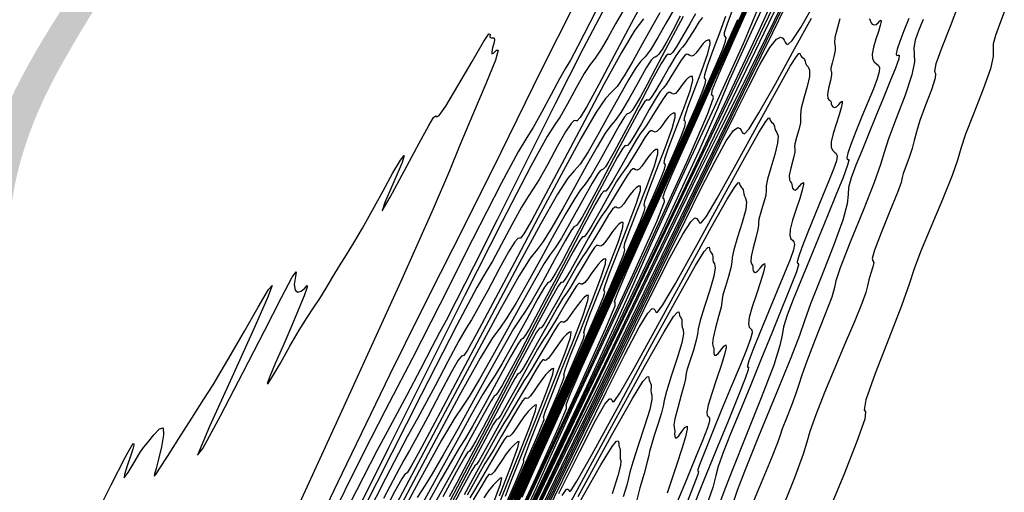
# Model space of a CAD drawing. Extents: x 3249832 to 3255657, y 13789405 to 13793316.
# Tile 616 of 656: x 3251969 to 3252039, y 13792281 to 13792315. Entities that reach past the tile are written whole.
import ezdxf

# ---------------------------------------------------------------- set-up
doc = ezdxf.new("R2010")
doc.units = 0
doc.header["$LTSCALE"] = 100
doc.header["$MEASUREMENT"] = 0
for name, color, linetype in [('GRATIO_03231_CON', 1, 'CONTINUOUS'), ('GRATIO_0323_ICON', 1, 'CONTINUOUS'), ('TARGETS_EAST', 7, 'CONTINUOUS'), ('TARGETS_WEST', 7, 'CONTINUOUS')]:
    doc.layers.add(name, color=color, linetype=linetype)
doc.styles.get("Standard").update_dxf_attribs({"font": 'arial.ttf'})

# ---------------------------------------------------------------- blocks, each defined once
blk = doc.blocks.new('Gratio_032316_contours')
at = {"layer": 'GRATIO_03231_CON', "color": 1, "linetype": 'Continuous', "flags": 128}
for points in [[(3251969.683, 13792205.395), (3251976.531, 13792219.682), (3251983.672, 13792234.578), (3251989.448, 13792246.623), (3251992.814, 13792253.638), (3251995.184, 13792258.571), (3251998.583, 13792265.654), (3252004.419, 13792277.826), (3252011.627, 13792292.86), (3252018.521, 13792307.24), (3252023.746, 13792318.145)], [(3252008.407, 13792315.949), (3252006.051, 13792311.262), (3252003.146, 13792305.387), (3252000.558, 13792300.158), (3251998.849, 13792296.773), (3251997.385, 13792293.886), (3251995.23, 13792289.517), (3251991.793, 13792282.412), (3251987.855, 13792274.215), (3251984.543, 13792267.3), (3251982.551, 13792263.115), (3251980.838, 13792259.425), (3251977.931, 13792253.07), (3251972.855, 13792241.967), (3251966.62, 13792228.337), (3251960.734, 13792215.476)], [(3251969.912, 13792206.038), (3251975.466, 13792217.63), (3251980.884, 13792228.939), (3251985.593, 13792238.765), (3251989.337, 13792246.575), (3251991.941, 13792252.005), (3251993.405, 13792255.057), (3251994.436, 13792257.203), (3251995.915, 13792260.285), (3251998.545, 13792265.77), (3252002.321, 13792273.646), (3252007.06, 13792283.527), (3252012.444, 13792294.757), (3252017.621, 13792305.601), (3252021.603, 13792314.053), (3252023.727, 13792318.753)], [(3252010.673, 13792316.935), (3252009.525, 13792314.65), (3252008.666, 13792312.975), (3252008.13, 13792311.992), (3252007.758, 13792311.363), (3252007.344, 13792310.643), (3252006.744, 13792309.524), (3252006.06, 13792308.24), (3252005.459, 13792307.164), (3252005.01, 13792306.454), (3252004.389, 13792305.421), (3252003.176, 13792303.161), (3252001.139, 13792299.167), (3251998.795, 13792294.515), (3251996.851, 13792290.676), (3251995.749, 13792288.574), (3251994.877, 13792286.937), (3251993.36, 13792283.944), (3251990.634, 13792278.423)], [(3251971.177, 13792208.835), (3251977.979, 13792223.037), (3251985.692, 13792239.134), (3251993.869, 13792256.191), (3252001.978, 13792273.104), (3252009.158, 13792288.115), (3252014.465, 13792299.296), (3252017.318, 13792305.463), (3252018.595, 13792308.395), (3252019.537, 13792310.611), (3252021.077, 13792314.011), (3252022.917, 13792318.024)], [(3252010.613, 13792315.788), (3252009.053, 13792312.821), (3252007.038, 13792308.86), (3252004.886, 13792304.576), (3252002.886, 13792300.575), (3252001.204, 13792297.209), (3251999.973, 13792294.765), (3251999.251, 13792293.372), (3251998.784, 13792292.514), (3251998.245, 13792291.514), (3251997.403, 13792289.901), (3251996.428, 13792288.024), (3251995.59, 13792286.438), (3251995.02, 13792285.41), (3251994.288, 13792284.06), (3251992.829, 13792281.222), (3251990.315, 13792276.219)], [(3251969.835, 13792206.189), (3251975.502, 13792218.02), (3251981.47, 13792230.484), (3251987.593, 13792243.265), (3251993.8, 13792256.213), (3251999.912, 13792268.96), (3252005.323, 13792280.274), (3252009.323, 13792288.701), (3252011.501, 13792293.407), (3252012.653, 13792296.019), (3252013.878, 13792298.783), (3252015.961, 13792303.303), (3252018.429, 13792308.631), (3252020.501, 13792313.179), (3252021.588, 13792315.751)], [(3252011.859, 13792315.448), (3252011.357, 13792314.594), (3252010.795, 13792313.579), (3252010.283, 13792312.693), (3252009.895, 13792312.126), (3252009.548, 13792311.673), (3252009.123, 13792311.032), (3252008.546, 13792310.009), (3252007.921, 13792308.856), (3252007.396, 13792307.933), (3252007.023, 13792307.391), (3252006.47, 13792306.523), (3252005.31, 13792304.413), (3252003.256, 13792300.441), (3252000.593, 13792295.183), (3251997.745, 13792289.51), (3251995.1, 13792284.215), (3251992.883, 13792279.768)], [(3252002.561, 13792275.127), (3252005.728, 13792281.887), (3252009.454, 13792289.846), (3252012.595, 13792296.626), (3252014.297, 13792300.438), (3252014.848, 13792301.861), (3252014.826, 13792302.067), (3252014.747, 13792302.111), (3252014.892, 13792302.593), (3252015.481, 13792303.996), (3252016.661, 13792306.644), (3252018.276, 13792310.21), (3252020.097, 13792314.209), (3252021.908, 13792318.178)], [(3252013.346, 13792314.947), (3252012.733, 13792314.132), (3252011.783, 13792312.536), (3252010.554, 13792310.298), (3252009.154, 13792307.669), (3252007.701, 13792304.924), (3252006.374, 13792302.424), (3252005.364, 13792300.551), (3252004.803, 13792299.568), (3252004.57, 13792299.249), (3252004.484, 13792299.248), (3252004.379, 13792299.24), (3252004.15, 13792298.989), (3252003.709, 13792298.281), (3252003.014, 13792297.01), (3252002.218, 13792295.508), (3252001.521, 13792294.216), (3252001.053, 13792293.424), (3252000.669, 13792292.814), (3252000.15, 13792291.917), (3251999.359, 13792290.43), (3251998.463, 13792288.709), (3251997.706, 13792287.28), (3251997.192, 13792286.371), (3251996.459, 13792285.045), (3251994.906, 13792282.066), (3251992.187, 13792276.726)], [(3251969.14, 13792205.368), (3251975.335, 13792218.168), (3251982.594, 13792233.288), (3251988.779, 13792246.212), (3251992.287, 13792253.546), (3251993.642, 13792256.378), (3251993.898, 13792256.916), (3251994.049, 13792257.237), (3251994.827, 13792258.892), (3251996.903, 13792263.299), (3252000.612, 13792271.179), (3252004.966, 13792280.454), (3252008.643, 13792288.349), (3252010.651, 13792292.781), (3252011.328, 13792294.429), (3252011.34, 13792294.667), (3252011.286, 13792294.729), (3252011.486, 13792295.307), (3252012.196, 13792296.956), (3252013.581, 13792300.045), (3252015.464, 13792304.197), (3252017.583, 13792308.848), (3252019.689, 13792313.465), (3252021.587, 13792317.627)], [(3252014.521, 13792315.359), (3252013.929, 13792314.319), (3252013.272, 13792313.125), (3252012.602, 13792311.919), (3252011.979, 13792310.855), (3252011.466, 13792310.094), (3252011.079, 13792309.685), (3252010.651, 13792309.242), (3252009.971, 13792308.267), (3252008.884, 13792306.395), (3252007.46, 13792303.784), (3252005.831, 13792300.723), (3252004.14, 13792297.527), (3252002.596, 13792294.612), (3252001.423, 13792292.42), (3252000.776, 13792291.255), (3252000.516, 13792290.86), (3252000.438, 13792290.838), (3252000.348, 13792290.818), (3252000.118, 13792290.522), (3251999.634, 13792289.697), (3251998.843, 13792288.217), (3251997.93, 13792286.472), (3251997.139, 13792284.978), (3251996.632, 13792284.074), (3251996.229, 13792283.385), (3251995.664, 13792282.36), (3251994.765, 13792280.64)], [(3252002.604, 13792275.571), (3252005.631, 13792282.069), (3252007.285, 13792285.715), (3252007.843, 13792287.072), (3252007.855, 13792287.267), (3252007.824, 13792287.347), (3252008.081, 13792288.021), (3252008.91, 13792289.916), (3252010.5, 13792293.446), (3252012.652, 13792298.183), (3252015.069, 13792303.488), (3252017.47, 13792308.752), (3252019.635, 13792313.498), (3252021.358, 13792317.28)], [(3252015.495, 13792315.557), (3252014.982, 13792314.662), (3252014.385, 13792313.604), (3252013.849, 13792312.716), (3252013.476, 13792312.224), (3252013.175, 13792311.908), (3252012.811, 13792311.442), (3252012.279, 13792310.579), (3252011.608, 13792309.39), (3252010.86, 13792308.029), (3252010.097, 13792306.653), (3252009.393, 13792305.436), (3252008.824, 13792304.555), (3252008.411, 13792304.068), (3252007.957, 13792303.536), (3252007.21, 13792302.403), (3252005.984, 13792300.255), (3252004.366, 13792297.271), (3252002.508, 13792293.777), (3252000.578, 13792290.13), (3251998.817, 13792286.8), (3251997.482, 13792284.289), (3251996.748, 13792282.943), (3251996.463, 13792282.471), (3251996.392, 13792282.429), (3251996.318, 13792282.396), (3251996.086, 13792282.055), (3251995.559, 13792281.113), (3251994.672, 13792279.425)], [(3252004.675, 13792280.735), (3252005.625, 13792282.876), (3252007.42, 13792286.847), (3252009.84, 13792292.17), (3252012.555, 13792298.127), (3252015.251, 13792304.038), (3252017.682, 13792309.368), (3252019.617, 13792313.616), (3252020.895, 13792316.432)], [(3252015.987, 13792315.141), (3252015.444, 13792314.11), (3252015.014, 13792313.314), (3252014.689, 13792312.755), (3252014.459, 13792312.422), (3252014.3, 13792312.26), (3252014.188, 13792312.206), (3252014.084, 13792312.171), (3252013.906, 13792311.98), (3252013.557, 13792311.433), (3252012.987, 13792310.424), (3252012.322, 13792309.233), (3252011.731, 13792308.232), (3252011.33, 13792307.669), (3252011.015, 13792307.305), (3252010.624, 13792306.773), (3252010.037, 13792305.799), (3252009.288, 13792304.462), (3252008.448, 13792302.933), (3252007.592, 13792301.387), (3252006.806, 13792300.016), (3252006.181, 13792299.017), (3252005.743, 13792298.45), (3252005.262, 13792297.831), (3252004.448, 13792296.538), (3252003.085, 13792294.114), (3252001.273, 13792290.757), (3251999.185, 13792286.831), (3251997.017, 13792282.732), (3251995.039, 13792278.988)], [(3252004.216, 13792280.143), (3252007.526, 13792287.405), (3252010.813, 13792294.612), (3252013.777, 13792301.109), (3252016.136, 13792306.287), (3252017.693, 13792309.72), (3252018.585, 13792311.72), (3252019.029, 13792312.781), (3252019.221, 13792313.339), (3252019.256, 13792313.593), (3252019.205, 13792313.679), (3252019.144, 13792313.743), (3252019.156, 13792313.968), (3252019.329, 13792314.541), (3252019.709, 13792315.561)], [(3252017.082, 13792315.289), (3252016.665, 13792314.59), (3252016.177, 13792313.735), (3252015.739, 13792312.988), (3252015.446, 13792312.55), (3252015.279, 13792312.382), (3252015.191, 13792312.382), (3252015.123, 13792312.425), (3252014.972, 13792312.293), (3252014.623, 13792311.741), (3252014.006, 13792310.62), (3252013.229, 13792309.153), (3252012.445, 13792307.657), (3252011.782, 13792306.397), (3252011.263, 13792305.429), (3252010.882, 13792304.757), (3252010.631, 13792304.369), (3252010.476, 13792304.193), (3252010.378, 13792304.142), (3252010.284, 13792304.101), (3252010.091, 13792303.861), (3252009.682, 13792303.184), (3252008.997, 13792301.95), (3252008.196, 13792300.492), (3252007.495, 13792299.262), (3252007.039, 13792298.561), (3252006.693, 13792298.099), (3252006.25, 13792297.435), (3252005.554, 13792296.238), (3252004.647, 13792294.605), (3252003.623, 13792292.741), (3252002.581, 13792290.856), (3252001.633, 13792289.177), (3252000.896, 13792287.94), (3252000.407, 13792287.215), (3251999.873, 13792286.42), (3251998.924, 13792284.809), (3251997.296, 13792281.849), (3251995.158, 13792277.868)], [(3252001.404, 13792274.129), (3252005.012, 13792282.045), (3252008.594, 13792289.899), (3252011.824, 13792296.98), (3252014.395, 13792302.623), (3252016.093, 13792306.364), (3252017.065, 13792308.542), (3252017.552, 13792309.693), (3252017.765, 13792310.294), (3252017.81, 13792310.56), (3252017.764, 13792310.645), (3252017.707, 13792310.711), (3252017.731, 13792310.953), (3252017.929, 13792311.577), (3252018.347, 13792312.689), (3252018.846, 13792314.001), (3252019.238, 13792315.128)], [(3252017.573, 13792315.04), (3252017.344, 13792314.746), (3252017.016, 13792314.231), (3252016.652, 13792313.638), (3252016.341, 13792313.157), (3252016.135, 13792312.903), (3252015.951, 13792312.698), (3252015.67, 13792312.293), (3252015.218, 13792311.526), (3252014.689, 13792310.593), (3252014.218, 13792309.78), (3252013.909, 13792309.307), (3252013.74, 13792309.126), (3252013.655, 13792309.123), (3252013.589, 13792309.159), (3252013.428, 13792308.999), (3252013.049, 13792308.382), (3252012.376, 13792307.151), (3252011.529, 13792305.548), (3252010.674, 13792303.915), (3252009.951, 13792302.541), (3252009.387, 13792301.487), (3252008.979, 13792300.758), (3252008.717, 13792300.343), (3252008.564, 13792300.16), (3252008.472, 13792300.11), (3252008.383, 13792300.066), (3252008.183, 13792299.802), (3252007.744, 13792299.06), (3252007.002, 13792297.712), (3252006.133, 13792296.122), (3252005.377, 13792294.778), (3252004.894, 13792294.007), (3252004.533, 13792293.495), (3252004.064, 13792292.765), (3252003.312, 13792291.457), (3252002.326, 13792289.677), (3252001.211, 13792287.645), (3252000.076, 13792285.59), (3251999.046, 13792283.758), (3251998.254, 13792282.402), (3251997.738, 13792281.598), (3251997.179, 13792280.715)], [(3252002.963, 13792277.708), (3252006.513, 13792285.489), (3252009.888, 13792292.888), (3252012.654, 13792298.959), (3252014.492, 13792303.008), (3252015.545, 13792305.363), (3252016.074, 13792306.606), (3252016.309, 13792307.248), (3252016.364, 13792307.527), (3252016.323, 13792307.611), (3252016.271, 13792307.678), (3252016.307, 13792307.938), (3252016.528, 13792308.613), (3252016.986, 13792309.817), (3252017.53, 13792311.236), (3252017.962, 13792312.455), (3252018.132, 13792313.154), (3252018.094, 13792313.416), (3252017.952, 13792313.426), (3252017.793, 13792313.335), (3252017.631, 13792313.181), (3252017.461, 13792312.969), (3252017.283, 13792312.716), (3252017.105, 13792312.477), (3252016.938, 13792312.317), (3252016.793, 13792312.282), (3252016.665, 13792312.328), (3252016.552, 13792312.392), (3252016.439, 13792312.408), (3252016.287, 13792312.299), (3252016.048, 13792311.982), (3252015.697, 13792311.424), (3252015.306, 13792310.781), (3252014.972, 13792310.256), (3252014.753, 13792309.974), (3252014.558, 13792309.743), (3252014.258, 13792309.297), (3252013.771, 13792308.462), (3252013.201, 13792307.451), (3252012.696, 13792306.573), (3252012.372, 13792306.065), (3252012.2, 13792305.871), (3252012.119, 13792305.865), (3252012.054, 13792305.893), (3252011.884, 13792305.704), (3252011.475, 13792305.024), (3252010.747, 13792303.682), (3252009.829, 13792301.942), (3252008.903, 13792300.173), (3252008.12, 13792298.685), (3252007.511, 13792297.544), (3252007.075, 13792296.759), (3252006.803, 13792296.317), (3252006.652, 13792296.127), (3252006.567, 13792296.078), (3252006.483, 13792296.031), (3252006.275, 13792295.742), (3252005.807, 13792294.936), (3252005.007, 13792293.475), (3252004.07, 13792291.751), (3252003.258, 13792290.293), (3252002.748, 13792289.453), (3252002.372, 13792288.892), (3252001.877, 13792288.096), (3252001.07, 13792286.677), (3252000.006, 13792284.749), (3251998.799, 13792282.549), (3251997.571, 13792280.324)], [(3252001.011, 13792273.58), (3252004.461, 13792281.141), (3252007.957, 13792288.804), (3252010.914, 13792295.295), (3252012.891, 13792299.652), (3252014.026, 13792302.185), (3252014.597, 13792303.518), (3252014.854, 13792304.202), (3252014.919, 13792304.494), (3252014.882, 13792304.578), (3252014.835, 13792304.645), (3252014.882, 13792304.924), (3252015.128, 13792305.65), (3252015.625, 13792306.945), (3252016.215, 13792308.472), (3252016.686, 13792309.782), (3252016.882, 13792310.53), (3252016.855, 13792310.808), (3252016.715, 13792310.815), (3252016.551, 13792310.715), (3252016.378, 13792310.548), (3252016.196, 13792310.32), (3252016.004, 13792310.047), (3252015.815, 13792309.788), (3252015.641, 13792309.611), (3252015.494, 13792309.563), (3252015.37, 13792309.602), (3252015.262, 13792309.662), (3252015.154, 13792309.676), (3252015.001, 13792309.557), (3252014.751, 13792309.217), (3252014.378, 13792308.617), (3252013.96, 13792307.924), (3252013.603, 13792307.355), (3252013.371, 13792307.044), (3252013.165, 13792306.788), (3252012.846, 13792306.301), (3252012.324, 13792305.398), (3252011.713, 13792304.308), (3252011.175, 13792303.365), (3252010.834, 13792302.822), (3252010.66, 13792302.616), (3252010.583, 13792302.606), (3252010.519, 13792302.626), (3252010.339, 13792302.41), (3252009.901, 13792301.665), (3252009.117, 13792300.213), (3252008.129, 13792298.337), (3252007.132, 13792296.432), (3252006.289, 13792294.828), (3252005.635, 13792293.601), (3252005.171, 13792292.76), (3252004.889, 13792292.291), (3252004.74, 13792292.093), (3252004.662, 13792292.046), (3252004.583, 13792291.997), (3252004.368, 13792291.683), (3252003.869, 13792290.812), (3252003.011, 13792289.238), (3252002.007, 13792287.381), (3252001.14, 13792285.808), (3252000.603, 13792284.899), (3252000.212, 13792284.289), (3251999.69, 13792283.427), (3251998.828, 13792281.897), (3251997.685, 13792279.82)], [(3252004.093, 13792280.637), (3252007.432, 13792287.966), (3252009.69, 13792292.94), (3252010.986, 13792295.829), (3252011.642, 13792297.343), (3252011.943, 13792298.111), (3252012.028, 13792298.429), (3252011.999, 13792298.511), (3252011.963, 13792298.58), (3252012.033, 13792298.894), (3252012.327, 13792299.723), (3252012.902, 13792301.201), (3252013.583, 13792302.944), (3252014.135, 13792304.435), (3252014.381, 13792305.283), (3252014.378, 13792305.592), (3252014.24, 13792305.592), (3252014.066, 13792305.475), (3252013.874, 13792305.283), (3252013.666, 13792305.022), (3252013.448, 13792304.71), (3252013.235, 13792304.41), (3252013.047, 13792304.199), (3252012.898, 13792304.126), (3252012.78, 13792304.15), (3252012.682, 13792304.203), (3252012.583, 13792304.21), (3252012.429, 13792304.074), (3252012.159, 13792303.687), (3252011.74, 13792303.004), (3252011.268, 13792302.21), (3252010.864, 13792301.554), (3252010.607, 13792301.186), (3252010.38, 13792300.878), (3252010.023, 13792300.308), (3252009.431, 13792299.27), (3252008.737, 13792298.024), (3252008.131, 13792296.95), (3252007.759, 13792296.336), (3252007.581, 13792296.105), (3252007.51, 13792296.089), (3252007.45, 13792296.094), (3252007.25, 13792295.821), (3252006.752, 13792294.947), (3252005.858, 13792293.276), (3252004.729, 13792291.126), (3252003.589, 13792288.948), (3252002.627, 13792287.116), (3252001.883, 13792285.716), (3252001.364, 13792284.761), (3252001.062, 13792284.238), (3252000.915, 13792284.027), (3252000.852, 13792283.982), (3252000.782, 13792283.927), (3252000.553, 13792283.563), (3251999.994, 13792282.564), (3251999.021, 13792280.763)], [(3252002.343, 13792276.951), (3252005.773, 13792284.481), (3252008.114, 13792289.637), (3252009.469, 13792292.658), (3252010.165, 13792294.256), (3252010.487, 13792295.065), (3252010.582, 13792295.396), (3252010.558, 13792295.477), (3252010.527, 13792295.547), (3252010.608, 13792295.88), (3252010.926, 13792296.759), (3252011.541, 13792298.329), (3252012.267, 13792300.179), (3252012.859, 13792301.761), (3252013.13, 13792302.659), (3252013.139, 13792302.984), (3252013.003, 13792302.981), (3252012.823, 13792302.854), (3252012.621, 13792302.65), (3252012.401, 13792302.373), (3252012.17, 13792302.041), (3252011.945, 13792301.722), (3252011.75, 13792301.493), (3252011.6, 13792301.408), (3252011.485, 13792301.424), (3252011.392, 13792301.473), (3252011.297, 13792301.478), (3252011.143, 13792301.332), (3252010.862, 13792300.923), (3252010.422, 13792300.197), (3252009.922, 13792299.353), (3252009.495, 13792298.653), (3252009.224, 13792298.257), (3252008.987, 13792297.923), (3252008.611, 13792297.312), (3252007.984, 13792296.205), (3252007.249, 13792294.882), (3252006.61, 13792293.743), (3252006.222, 13792293.094), (3252006.041, 13792292.85), (3252005.974, 13792292.831), (3252005.915, 13792292.828), (3252005.706, 13792292.527), (3252005.178, 13792291.588), (3252004.229, 13792289.807), (3252003.029, 13792287.521), (3252001.818, 13792285.206), (3252000.796, 13792283.26), (3252000.007, 13792281.773), (3251999.461, 13792280.762)], [(3252001.319, 13792274.857), (3252004.441, 13792281.712), (3252006.634, 13792286.547), (3252007.965, 13792289.513), (3252008.687, 13792291.169), (3252009.032, 13792292.02), (3252009.136, 13792292.363), (3252009.117, 13792292.443), (3252009.09, 13792292.514), (3252009.184, 13792292.865), (3252009.525, 13792293.795), (3252010.179, 13792295.457), (3252010.951, 13792297.415), (3252011.583, 13792299.088), (3252011.88, 13792300.035), (3252011.9, 13792300.376), (3252011.766, 13792300.37), (3252011.58, 13792300.234), (3252011.369, 13792300.017), (3252011.136, 13792299.724), (3252010.891, 13792299.373), (3252010.656, 13792299.033), (3252010.453, 13792298.786), (3252010.301, 13792298.69), (3252010.19, 13792298.699), (3252010.102, 13792298.743), (3252010.012, 13792298.745), (3252009.857, 13792298.591), (3252009.566, 13792298.158), (3252009.103, 13792297.39), (3252008.575, 13792296.497), (3252008.126, 13792295.753), (3252007.842, 13792295.328), (3252007.595, 13792294.968), (3252007.199, 13792294.316), (3252006.537, 13792293.141), (3252005.761, 13792291.74), (3252005.088, 13792290.536), (3252004.685, 13792289.851), (3252004.502, 13792289.595), (3252004.438, 13792289.572), (3252004.38, 13792289.561), (3252004.162, 13792289.233), (3252003.604, 13792288.23), (3252002.599, 13792286.338), (3252001.329, 13792283.916), (3252000.047, 13792281.464), (3251998.965, 13792279.403)], [(3252003.11, 13792278.944), (3252005.155, 13792283.456), (3252006.46, 13792286.368), (3252007.21, 13792288.081), (3252007.576, 13792288.974), (3252007.691, 13792289.33), (3252007.675, 13792289.41), (3252007.654, 13792289.481), (3252007.759, 13792289.85), (3252008.125, 13792290.832), (3252008.818, 13792292.585), (3252009.636, 13792294.651), (3252010.307, 13792296.415), (3252010.629, 13792297.411), (3252010.661, 13792297.768), (3252010.529, 13792297.759), (3252010.338, 13792297.614), (3252010.116, 13792297.384), (3252009.871, 13792297.075), (3252009.613, 13792296.704), (3252009.366, 13792296.344), (3252009.156, 13792296.08), (3252009.003, 13792295.971), (3252008.895, 13792295.973), (3252008.812, 13792296.013), (3252008.727, 13792296.012), (3252008.571, 13792295.849), (3252008.269, 13792295.393), (3252007.784, 13792294.583), (3252007.229, 13792293.64), (3252006.757, 13792292.852), (3252006.46, 13792292.398), (3252006.202, 13792292.013), (3252005.787, 13792291.32), (3252005.09, 13792290.077), (3252004.273, 13792288.597), (3252003.567, 13792287.328), (3252003.147, 13792286.608), (3252002.962, 13792286.339), (3252002.902, 13792286.313), (3252002.846, 13792286.295), (3252002.617, 13792285.939), (3252002.029, 13792284.871), (3252000.97, 13792282.869), (3251999.629, 13792280.31)], [(3252003.451, 13792280.078), (3252004.255, 13792281.906), (3252004.665, 13792282.883), (3252004.8, 13792283.265), (3252004.793, 13792283.343), (3252004.782, 13792283.416), (3252004.91, 13792283.821), (3252005.324, 13792284.904), (3252006.095, 13792286.841), (3252007.004, 13792289.122), (3252007.756, 13792291.068), (3252008.128, 13792292.164), (3252008.183, 13792292.551), (3252008.054, 13792292.536), (3252007.853, 13792292.374), (3252007.612, 13792292.119), (3252007.341, 13792291.777), (3252007.057, 13792291.367), (3252006.786, 13792290.967), (3252006.562, 13792290.668), (3252006.406, 13792290.535), (3252006.305, 13792290.521), (3252006.233, 13792290.554), (3252006.156, 13792290.547), (3252005.999, 13792290.366), (3252005.677, 13792289.864), (3252005.147, 13792288.97), (3252004.537, 13792287.926), (3252004.018, 13792287.05), (3252003.696, 13792286.54), (3252003.417, 13792286.103), (3252002.963, 13792285.327), (3252002.197, 13792283.949), (3252001.297, 13792282.313), (3252000.524, 13792280.913)], [(3252003.485, 13792280.806), (3252003.923, 13792281.941), (3252004.734, 13792283.969), (3252005.688, 13792286.358), (3252006.48, 13792288.395), (3252006.878, 13792289.54), (3252006.945, 13792289.943), (3252006.817, 13792289.925), (3252006.61, 13792289.753), (3252006.359, 13792289.486), (3252006.076, 13792289.128), (3252005.778, 13792288.699), (3252005.496, 13792288.278), (3252005.265, 13792287.962), (3252005.108, 13792287.816), (3252005.01, 13792287.795), (3252004.943, 13792287.824), (3252004.87, 13792287.815), (3252004.713, 13792287.625), (3252004.38, 13792287.099), (3252003.828, 13792286.163), (3252003.191, 13792285.069), (3252002.649, 13792284.15), (3252002.313, 13792283.611), (3252002.024, 13792283.148), (3252001.551, 13792282.331), (3252000.75, 13792280.885)], [(3252002.522, 13792278.977), (3252003.372, 13792281.097), (3252004.372, 13792283.593), (3252005.204, 13792285.721), (3252005.628, 13792286.916), (3252005.706, 13792287.335), (3252005.579, 13792287.314), (3252005.368, 13792287.133), (3252005.107, 13792286.854), (3252004.811, 13792286.479), (3252004.5, 13792286.03), (3252004.206, 13792285.589), (3252003.968, 13792285.256), (3252003.81, 13792285.098), (3252003.715, 13792285.069), (3252003.653, 13792285.094), (3252003.585, 13792285.082), (3252003.427, 13792284.883), (3252003.084, 13792284.334), (3252002.509, 13792283.356), (3252001.845, 13792282.212), (3252001.279, 13792281.249), (3252000.931, 13792280.682)], [(3252003.056, 13792280.829), (3252003.929, 13792283.048), (3252004.377, 13792284.293), (3252004.467, 13792284.727), (3252004.342, 13792284.703), (3252004.125, 13792284.513), (3252003.854, 13792284.221), (3252003.546, 13792283.83), (3252003.222, 13792283.362), (3252002.917, 13792282.901), (3252002.67, 13792282.549), (3252002.511, 13792282.379), (3252002.419, 13792282.344), (3252002.363, 13792282.364), (3252002.3, 13792282.349), (3252002.141, 13792282.142), (3252001.787, 13792281.569), (3252001.19, 13792280.55)]]:
    blk.add_lwpolyline(points, dxfattribs=at)
at = {"layer": 'GRATIO_03231_CON', "color": 5, "linetype": 'Continuous', "flags": 128}
for points in [[(3252039.149, 13792315.411), (3252038.793, 13792314.543), (3252038.509, 13792313.758), (3252038.357, 13792313.145), (3252038.356, 13792312.723), (3252038.353, 13792312.238), (3252038.153, 13792311.365), (3252037.634, 13792309.909), (3252036.963, 13792308.198), (3252036.379, 13792306.685), (3252036.044, 13792305.671), (3252035.8, 13792304.842), (3252035.411, 13792303.727), (3252034.719, 13792302.018), (3252033.891, 13792300.042), (3252033.169, 13792298.285), (3252032.714, 13792297.058), (3252032.343, 13792295.962), (3252031.791, 13792294.42), (3252030.896, 13792292.09), (3252029.926, 13792289.569), (3252029.253, 13792287.687), (3252029.119, 13792286.982), (3252029.232, 13792286.828), (3252029.17, 13792286.305), (3252028.615, 13792284.726), (3252027.669, 13792282.33), (3252026.539, 13792279.59)], [(3251973.259, 13792211.231), (3251978.506, 13792222.548), (3251981.468, 13792228.987), (3251982.554, 13792231.42), (3251982.618, 13792231.676), (3251982.467, 13792231.476), (3251982.714, 13792232.091), (3251983.922, 13792234.685), (3251986.398, 13792239.891), (3251989.43, 13792246.227), (3251992.047, 13792251.679), (3251993.726, 13792255.166), (3251995.73, 13792259.325), (3251999.765, 13792267.727), (3252006.844, 13792282.48), (3252015.186, 13792299.85), (3252022.316, 13792314.642), (3252026.405, 13792323.025)], [(3252035.793, 13792315.783), (3252035.269, 13792314.391), (3252034.678, 13792312.881), (3252034.256, 13792311.717), (3252034.159, 13792311.203), (3252034.223, 13792311.019), (3252034.207, 13792310.69), (3252033.936, 13792309.871), (3252033.514, 13792308.756), (3252033.115, 13792307.671), (3252032.865, 13792306.863), (3252032.714, 13792306.252), (3252032.561, 13792305.676), (3252032.341, 13792305.026), (3252032.104, 13792304.385), (3252031.929, 13792303.89), (3252031.857, 13792303.597), (3252031.769, 13792303.249), (3252031.506, 13792302.511), (3252030.975, 13792301.189), (3252030.351, 13792299.648), (3252029.873, 13792298.396), (3252029.712, 13792297.795), (3252029.753, 13792297.626), (3252029.812, 13792297.525), (3252029.749, 13792297.212), (3252029.603, 13792296.746), (3252029.458, 13792296.267), (3252029.364, 13792295.858), (3252029.238, 13792295.365), (3252028.962, 13792294.574), (3252028.454, 13792293.334), (3252027.775, 13792291.749), (3252027.022, 13792289.986), (3252026.29, 13792288.217), (3252025.667, 13792286.634), (3252025.24, 13792285.438), (3252025.028, 13792284.678), (3252024.774, 13792283.805), (3252024.156, 13792282.123), (3252022.978, 13792279.217)], [(3251975.036, 13792214.767), (3251982.624, 13792231.093), (3251989.079, 13792244.966), (3251992.687, 13792252.719), (3251994.017, 13792255.575), (3251994.21, 13792255.982), (3251994.365, 13792256.29), (3251995.411, 13792258.457), (3251998.24, 13792264.343), (3252003.297, 13792274.88), (3252009.255, 13792287.287), (3252014.348, 13792297.853), (3252017.312, 13792303.93), (3252018.908, 13792307.123), (3252020.399, 13792310.097), (3252022.718, 13792314.816), (3252025.455, 13792320.432)], [(3252033.346, 13792314.883), (3252033.026, 13792314.088), (3252032.787, 13792313.406), (3252032.677, 13792312.857), (3252032.704, 13792312.414), (3252032.721, 13792311.859), (3252032.544, 13792310.929), (3252032.057, 13792309.475), (3252031.423, 13792307.808), (3252030.871, 13792306.353), (3252030.551, 13792305.376), (3252030.292, 13792304.513), (3252029.843, 13792303.239), (3252029.048, 13792301.233), (3252028.13, 13792298.975), (3252027.41, 13792297.146), (3252027.102, 13792296.205), (3252027.005, 13792295.721), (3252026.811, 13792295.038), (3252026.304, 13792293.695), (3252025.631, 13792292.005), (3252025.029, 13792290.472), (3252024.669, 13792289.464), (3252024.462, 13792288.797), (3252024.253, 13792288.15), (3252023.933, 13792287.295), (3252023.57, 13792286.376), (3252023.28, 13792285.628), (3252023.12, 13792285.166), (3252022.927, 13792284.617), (3252022.48, 13792283.485), (3252021.649, 13792281.481), (3252020.668, 13792279.129)], [(3251973.358, 13792210.876), (3251978.621, 13792222.231), (3251984.827, 13792235.582), (3251990.106, 13792246.929), (3251993.056, 13792253.271), (3251994.143, 13792255.607), (3251994.299, 13792255.941), (3251994.391, 13792256.126), (3251995.019, 13792257.426), (3251996.716, 13792260.958), (3251999.75, 13792267.28), (3252003.325, 13792274.724), (3252006.381, 13792281.064), (3252008.22, 13792284.835), (3252009.603, 13792287.627), (3252011.652, 13792291.79), (3252015.116, 13792298.892), (3252019.235, 13792307.363), (3252022.873, 13792314.849), (3252025.174, 13792319.574)], [(3252032.313, 13792314.956), (3252031.961, 13792314.078), (3252031.671, 13792313.31), (3252031.492, 13792312.761), (3252031.424, 13792312.435), (3252031.455, 13792312.314), (3252031.557, 13792312.343), (3252031.64, 13792312.339), (3252031.601, 13792312.084), (3252031.365, 13792311.422), (3252030.97, 13792310.428), (3252030.486, 13792309.241), (3252029.973, 13792307.984), (3252029.463, 13792306.731), (3252028.977, 13792305.543), (3252028.544, 13792304.478), (3252028.209, 13792303.578), (3252028.019, 13792302.885), (3252027.981, 13792302.368), (3252027.917, 13792301.718), (3252027.606, 13792300.552), (3252026.915, 13792298.654), (3252026.049, 13792296.458), (3252025.301, 13792294.564), (3252024.861, 13792293.347), (3252024.502, 13792292.3), (3252023.893, 13792290.695), (3252022.826, 13792288.075), (3252021.582, 13792285.068), (3252020.564, 13792282.575), (3252020.046, 13792281.207), (3252019.787, 13792280.422)], [(3251975.809, 13792215.847), (3251978.116, 13792220.868), (3251982.207, 13792229.694), (3251987.03, 13792240.072), (3251991.133, 13792248.892), (3251993.425, 13792253.822), (3251994.268, 13792255.639), (3251994.387, 13792255.899), (3251994.417, 13792255.962), (3251994.626, 13792256.395), (3251995.192, 13792257.573), (3251996.203, 13792259.68), (3251997.395, 13792262.161), (3251998.414, 13792264.275), (3251999.128, 13792265.74), (3252000.298, 13792268.132), (3252002.905, 13792273.484), (3252007.514, 13792282.967), (3252013.015, 13792294.294), (3252017.881, 13792304.308), (3252020.959, 13792310.63), (3252022.59, 13792313.963), (3252023.487, 13792315.786)], [(3252027.389, 13792314.944), (3252027.192, 13792314.227), (3252027.039, 13792313.611), (3252027.01, 13792313.225), (3252027.046, 13792312.968), (3252027.052, 13792312.678), (3252026.963, 13792312.248), (3252026.832, 13792311.773), (3252026.743, 13792311.405), (3252026.749, 13792311.237), (3252026.797, 13792311.144), (3252026.804, 13792310.945), (3252026.716, 13792310.52), (3252026.589, 13792309.985), (3252026.508, 13792309.519), (3252026.532, 13792309.253), (3252026.623, 13792309.134), (3252026.715, 13792309.066), (3252026.761, 13792308.972), (3252026.781, 13792308.854), (3252026.815, 13792308.736), (3252026.893, 13792308.642), (3252027.011, 13792308.604), (3252027.159, 13792308.658), (3252027.321, 13792308.814), (3252027.466, 13792308.98), (3252027.557, 13792309.044), (3252027.567, 13792308.913), (3252027.493, 13792308.583), (3252027.339, 13792308.071), (3252027.123, 13792307.416), (3252026.909, 13792306.73), (3252026.773, 13792306.146), (3252026.77, 13792305.764), (3252026.865, 13792305.545), (3252027.004, 13792305.418), (3252027.13, 13792305.308), (3252027.193, 13792305.126), (3252027.145, 13792304.779), (3252026.947, 13792304.188), (3252026.61, 13792303.346), (3252026.158, 13792302.26), (3252025.627, 13792300.973), (3252025.1, 13792299.677), (3252024.676, 13792298.598), (3252024.428, 13792297.908), (3252024.336, 13792297.562), (3252024.353, 13792297.456), (3252024.423, 13792297.461), (3252024.439, 13792297.345), (3252024.283, 13792296.846), (3252023.871, 13792295.778), (3252023.255, 13792294.252), (3252022.52, 13792292.454), (3252021.745, 13792290.554), (3252020.973, 13792288.661), (3252020.239, 13792286.865), (3252019.581, 13792285.258), (3252019.051, 13792283.922), (3252018.704, 13792282.941), (3252018.535, 13792282.278), (3252018.309, 13792281.435), (3252017.732, 13792279.798)], [(3252006.103, 13792279.547), (3252010.344, 13792288.269), (3252013.255, 13792294.235), (3252015.074, 13792297.944), (3252016.335, 13792300.502), (3252017.464, 13792302.786), (3252018.473, 13792304.774), (3252019.27, 13792306.219), (3252019.791, 13792306.958), (3252020.089, 13792307.165), (3252020.245, 13792307.101), (3252020.332, 13792306.984), (3252020.391, 13792306.865), (3252020.452, 13792306.755), (3252020.572, 13792306.724), (3252020.9, 13792307.084), (3252021.61, 13792308.21), (3252022.787, 13792310.29), (3252024.156, 13792312.786), (3252025.356, 13792314.976)], [(3251973.582, 13792278.185), (3251975.308, 13792281.621), (3251976.332, 13792283.621), (3251976.774, 13792284.426), (3251976.897, 13792284.563), (3251976.913, 13792284.461), (3251976.852, 13792284.178), (3251976.694, 13792283.676), (3251976.45, 13792282.98), (3251976.244, 13792282.354), (3251976.231, 13792282.125), (3251976.507, 13792282.5), (3251976.943, 13792283.22), (3251977.352, 13792283.907), (3251977.602, 13792284.285), (3251977.773, 13792284.486), (3251977.998, 13792284.744), (3251978.361, 13792285.2), (3251978.755, 13792285.625), (3251979.021, 13792285.697), (3251979.048, 13792285.201), (3251978.9, 13792284.348), (3251978.688, 13792283.455), (3251978.509, 13792282.786), (3251978.4, 13792282.384), (3251978.384, 13792282.24), (3251978.492, 13792282.358), (3251978.782, 13792282.804), (3251979.32, 13792283.656), (3251980.128, 13792284.929), (3251981.058, 13792286.388), (3251981.919, 13792287.735), (3251982.583, 13792288.774), (3251983.176, 13792289.736), (3251983.887, 13792290.952), (3251984.827, 13792292.613), (3251985.802, 13792294.331), (3251986.539, 13792295.576), (3251986.8, 13792295.876), (3251986.478, 13792294.998), (3251985.498, 13792292.772), (3251983.922, 13792289.301), (3251982.339, 13792285.798), (3251981.475, 13792283.75), (3251981.844, 13792284.218), (3251983.115, 13792286.554), (3251984.747, 13792289.678), (3251986.266, 13792292.641), (3251987.477, 13792295.008), (3251988.25, 13792296.468), (3251988.52, 13792296.848), (3251988.481, 13792296.506), (3251988.388, 13792295.934), (3251988.444, 13792295.54), (3251988.635, 13792295.389), (3251988.894, 13792295.459), (3251989.151, 13792295.693), (3251989.322, 13792295.873), (3251989.323, 13792295.745), (3251989.095, 13792295.123), (3251988.679, 13792294.1), (3251988.146, 13792292.841), (3251987.567, 13792291.511), (3251987.034, 13792290.289), (3251986.64, 13792289.354), (3251986.464, 13792288.861), (3251986.531, 13792288.855), (3251986.846, 13792289.354), (3251987.397, 13792290.325), (3251988.073, 13792291.532), (3251988.741, 13792292.689), (3251989.302, 13792293.582), (3251989.777, 13792294.287), (3251990.22, 13792294.951), (3251990.674, 13792295.69), (3251991.145, 13792296.485), (3251991.624, 13792297.284), (3251992.114, 13792298.065), (3251992.648, 13792298.918), (3251993.265, 13792299.961), (3251993.986, 13792301.259), (3251994.741, 13792302.65), (3251995.44, 13792303.918), (3251995.986, 13792304.842), (3251996.253, 13792305.177), (3251996.106, 13792304.673), (3251995.517, 13792303.287), (3251994.873, 13792301.803), (3251994.669, 13792301.211), (3251995.237, 13792302.181), (3251996.274, 13792304.107), (3251997.317, 13792306.061), (3251998.001, 13792307.309), (3251998.354, 13792307.883), (3251998.499, 13792308.009), (3251998.572, 13792307.938), (3251998.75, 13792308.037), (3251999.222, 13792308.698), (3252000.089, 13792310.14), (3252001.1, 13792311.886), (3252001.92, 13792313.284), (3252002.306, 13792313.86), (3252002.385, 13792313.843), (3252002.378, 13792313.64), (3252002.455, 13792313.57), (3252002.586, 13792313.592), (3252002.687, 13792313.576), (3252002.7, 13792313.424), (3252002.645, 13792313.168), (3252002.566, 13792312.872), (3252002.505, 13792312.604), (3252002.509, 13792312.444), (3252002.622, 13792312.477), (3252002.844, 13792312.689), (3252002.977, 13792312.691), (3252002.778, 13792311.995), (3252002.093, 13792310.3), (3252001.14, 13792308.055), (3252000.227, 13792305.895), (3251999.482, 13792304.079), (3251998.32, 13792301.358), (3251995.976, 13792296.106), (3251992.035, 13792287.446), (3251987.48, 13792277.489)], [(3252003.568, 13792274.073), (3252006.984, 13792281.09), (3252009.523, 13792286.286), (3252011.331, 13792289.966), (3252012.758, 13792292.86), (3252014.076, 13792295.528), (3252015.247, 13792297.853), (3252016.157, 13792299.55), (3252016.728, 13792300.431), (3252017.031, 13792300.699), (3252017.174, 13792300.655), (3252017.25, 13792300.553), (3252017.301, 13792300.449), (3252017.355, 13792300.352), (3252017.469, 13792300.343), (3252017.824, 13792300.784), (3252018.628, 13792302.109), (3252019.987, 13792304.542), (3252021.578, 13792307.453), (3252022.975, 13792310.005), (3252023.852, 13792311.555), (3252024.286, 13792312.258), (3252024.458, 13792312.464), (3252024.458, 13792312.464), (3252024.524, 13792312.475), (3252024.554, 13792312.4), (3252024.596, 13792312.294), (3252024.683, 13792312.203), (3252024.79, 13792312.12), (3252024.876, 13792312.025), (3252024.917, 13792311.906), (3252024.944, 13792311.772), (3252025.005, 13792311.639), (3252025.124, 13792311.501), (3252025.23, 13792311.264), (3252025.229, 13792310.814), (3252025.063, 13792310.09), (3252024.822, 13792309.26), (3252024.629, 13792308.549), (3252024.572, 13792308.11), (3252024.587, 13792307.823), (3252024.571, 13792307.497), (3252024.453, 13792307.001), (3252024.291, 13792306.446), (3252024.173, 13792306.006), (3252024.157, 13792305.791), (3252024.185, 13792305.66), (3252024.169, 13792305.408), (3252024.052, 13792304.9), (3252023.892, 13792304.271), (3252023.78, 13792303.726), (3252023.781, 13792303.416), (3252023.853, 13792303.278), (3252023.932, 13792303.199), (3252023.969, 13792303.09), (3252023.982, 13792302.955), (3252024.007, 13792302.824), (3252024.075, 13792302.728), (3252024.187, 13792302.7), (3252024.337, 13792302.777), (3252024.514, 13792302.966), (3252024.679, 13792303.164), (3252024.785, 13792303.239), (3252024.796, 13792303.086), (3252024.709, 13792302.699), (3252024.53, 13792302.1), (3252024.276, 13792301.334), (3252024.019, 13792300.536), (3252023.844, 13792299.867), (3252023.81, 13792299.444), (3252023.883, 13792299.22), (3252024.003, 13792299.104), (3252024.112, 13792299.003), (3252024.155, 13792298.811), (3252024.075, 13792298.418), (3252023.832, 13792297.736), (3252023.434, 13792296.754), (3252022.905, 13792295.484), (3252022.283, 13792293.982), (3252021.669, 13792292.476), (3252021.178, 13792291.241), (3252020.896, 13792290.482), (3252020.791, 13792290.125), (3252020.802, 13792290.027), (3252020.856, 13792290.021), (3252020.839, 13792289.848), (3252020.624, 13792289.227), (3252020.124, 13792287.956), (3252019.397, 13792286.164), (3252018.537, 13792284.061), (3252017.631, 13792281.839), (3252016.728, 13792279.625)], [(3252005.792, 13792278.338), (3252007.589, 13792281.988), (3252009.182, 13792285.217), (3252010.688, 13792288.269), (3252012.02, 13792290.932), (3252013.043, 13792292.881), (3252013.664, 13792293.904), (3252013.973, 13792294.233), (3252014.102, 13792294.209), (3252014.167, 13792294.121), (3252014.211, 13792294.032), (3252014.258, 13792293.949), (3252014.367, 13792293.962), (3252014.748, 13792294.483), (3252015.647, 13792296.009), (3252017.187, 13792298.793), (3252018.999, 13792302.12), (3252020.594, 13792305.034), (3252021.595, 13792306.804), (3252022.092, 13792307.606), (3252022.288, 13792307.842), (3252022.288, 13792307.842), (3252022.362, 13792307.855), (3252022.392, 13792307.77), (3252022.428, 13792307.654), (3252022.506, 13792307.559), (3252022.602, 13792307.474), (3252022.68, 13792307.374), (3252022.713, 13792307.243), (3252022.733, 13792307.095), (3252022.786, 13792306.951), (3252022.891, 13792306.808), (3252022.976, 13792306.555), (3252022.945, 13792306.054), (3252022.738, 13792305.236), (3252022.452, 13792304.293), (3252022.22, 13792303.486), (3252022.135, 13792302.995), (3252022.128, 13792302.679), (3252022.09, 13792302.316), (3252021.944, 13792301.754), (3252021.75, 13792301.119), (3252021.603, 13792300.608), (3252021.565, 13792300.346), (3252021.573, 13792300.176), (3252021.534, 13792299.871), (3252021.387, 13792299.28), (3252021.195, 13792298.557), (3252021.053, 13792297.934), (3252021.029, 13792297.578), (3252021.083, 13792297.422), (3252021.149, 13792297.332), (3252021.176, 13792297.208), (3252021.182, 13792297.056), (3252021.2, 13792296.913), (3252021.258, 13792296.814), (3252021.363, 13792296.796), (3252021.515, 13792296.895), (3252021.707, 13792297.118), (3252021.891, 13792297.348), (3252022.013, 13792297.434), (3252022.026, 13792297.258), (3252021.926, 13792296.815), (3252021.72, 13792296.129), (3252021.429, 13792295.252), (3252021.13, 13792294.343), (3252020.915, 13792293.588), (3252020.851, 13792293.125), (3252020.901, 13792292.895), (3252021.003, 13792292.79), (3252021.095, 13792292.697), (3252021.116, 13792292.495), (3252021.006, 13792292.058), (3252020.716, 13792291.283), (3252020.257, 13792290.162), (3252019.651, 13792288.709), (3252018.94, 13792286.99), (3252018.239, 13792285.276), (3252017.681, 13792283.885), (3252017.364, 13792283.056), (3252017.247, 13792282.688), (3252017.251, 13792282.598), (3252017.289, 13792282.58), (3252017.238, 13792282.351), (3252016.965, 13792281.608), (3252016.377, 13792280.134)], [(3252007.3, 13792281.01), (3252008.794, 13792284.011), (3252009.93, 13792286.212), (3252010.601, 13792287.378), (3252010.914, 13792287.767), (3252011.03, 13792287.763), (3252011.085, 13792287.69), (3252011.122, 13792287.616), (3252011.16, 13792287.547), (3252011.264, 13792287.581), (3252011.671, 13792288.183), (3252012.665, 13792289.909), (3252014.387, 13792293.044), (3252016.421, 13792296.787), (3252018.213, 13792300.063), (3252019.339, 13792302.053), (3252019.897, 13792302.955), (3252020.117, 13792303.219), (3252020.117, 13792303.219), (3252020.2, 13792303.235), (3252020.23, 13792303.141), (3252020.26, 13792303.015), (3252020.329, 13792302.915), (3252020.415, 13792302.828), (3252020.483, 13792302.724), (3252020.509, 13792302.581), (3252020.523, 13792302.418), (3252020.566, 13792302.263), (3252020.658, 13792302.115), (3252020.722, 13792301.845), (3252020.66, 13792301.295), (3252020.413, 13792300.382), (3252020.082, 13792299.326), (3252019.81, 13792298.424), (3252019.697, 13792297.88), (3252019.669, 13792297.535), (3252019.608, 13792297.134), (3252019.434, 13792296.507), (3252019.209, 13792295.792), (3252019.033, 13792295.209), (3252018.972, 13792294.9), (3252018.961, 13792294.692), (3252018.899, 13792294.334), (3252018.723, 13792293.66), (3252018.499, 13792292.843), (3252018.326, 13792292.141), (3252018.277, 13792291.741), (3252018.313, 13792291.566), (3252018.366, 13792291.466), (3252018.384, 13792291.326), (3252018.382, 13792291.157), (3252018.392, 13792291.002), (3252018.441, 13792290.9), (3252018.539, 13792290.891), (3252018.693, 13792291.014), (3252018.9, 13792291.271), (3252019.104, 13792291.531), (3252019.241, 13792291.629), (3252019.255, 13792291.431), (3252019.143, 13792290.931), (3252018.911, 13792290.158), (3252018.582, 13792289.17), (3252018.24, 13792288.149), (3252017.986, 13792287.309), (3252017.891, 13792286.806), (3252017.918, 13792286.571), (3252018.002, 13792286.476), (3252018.078, 13792286.392), (3252018.078, 13792286.179), (3252017.936, 13792285.697), (3252017.601, 13792284.83), (3252017.08, 13792283.569), (3252016.397, 13792281.934), (3252015.597, 13792279.999)], [(3252006.701, 13792277.709), (3252008.786, 13792281.547), (3252011.264, 13792286.12), (3252013.451, 13792290.121), (3252014.826, 13792292.551), (3252015.507, 13792293.652), (3252015.776, 13792293.975), (3252015.776, 13792293.975), (3252015.877, 13792293.994), (3252015.906, 13792293.883), (3252015.924, 13792293.736), (3252015.974, 13792293.626), (3252016.041, 13792293.536), (3252016.09, 13792293.422), (3252016.102, 13792293.255), (3252016.102, 13792293.064), (3252016.127, 13792292.888), (3252016.192, 13792292.729), (3252016.215, 13792292.426), (3252016.092, 13792291.776), (3252015.762, 13792290.674), (3252015.342, 13792289.392), (3252014.991, 13792288.3), (3252014.822, 13792287.651), (3252014.751, 13792287.246), (3252014.646, 13792286.772), (3252014.415, 13792286.013), (3252014.128, 13792285.138), (3252013.894, 13792284.412), (3252013.788, 13792284.009), (3252013.736, 13792283.724), (3252013.629, 13792283.259), (3252013.395, 13792282.42), (3252013.105, 13792281.415), (3252012.872, 13792280.555)], [(3252008.686, 13792280.787), (3252011.071, 13792285.15), (3252012.569, 13792287.8), (3252013.312, 13792289.001), (3252013.606, 13792289.353), (3252013.606, 13792289.353), (3252013.715, 13792289.374), (3252013.744, 13792289.253), (3252013.756, 13792289.096), (3252013.797, 13792288.982), (3252013.853, 13792288.89), (3252013.894, 13792288.771), (3252013.898, 13792288.593), (3252013.891, 13792288.387), (3252013.908, 13792288.2), (3252013.959, 13792288.036), (3252013.961, 13792287.716), (3252013.808, 13792287.017), (3252013.437, 13792285.82), (3252012.972, 13792284.425), (3252012.582, 13792283.237), (3252012.385, 13792282.536), (3252012.292, 13792282.101), (3252012.165, 13792281.591), (3252011.905, 13792280.766)], [(3252008.69, 13792280.179), (3252010.313, 13792283.049), (3252011.117, 13792284.349), (3252011.435, 13792284.731), (3252011.435, 13792284.731), (3252011.553, 13792284.754), (3252011.582, 13792284.624), (3252011.588, 13792284.456), (3252011.62, 13792284.338), (3252011.666, 13792284.244), (3252011.697, 13792284.12), (3252011.695, 13792283.93), (3252011.681, 13792283.709), (3252011.689, 13792283.513), (3252011.726, 13792283.343), (3252011.708, 13792283.006), (3252011.523, 13792282.257), (3252011.111, 13792280.966)]]:
    blk.add_lwpolyline(points, dxfattribs=at)
at = {"layer": 'GRATIO_0323_ICON', "color": 7, "linetype": 'Continuous', "flags": 128}
for points in [[(3251974.012, 13792215.064), (3251979.826, 13792227.205), (3251984.96, 13792237.931), (3251989.494, 13792247.395), (3251993.731, 13792256.235), (3251997.846, 13792264.817), (3252001.489, 13792272.433), (3252004.182, 13792278.106), (3252005.684, 13792281.35), (3252006.711, 13792283.643), (3252008.22, 13792286.955), (3252010.844, 13792292.595), (3252013.942, 13792299.239), (3252016.548, 13792304.902), (3252017.942, 13792308.094), (3252018.368, 13792309.292), (3252018.311, 13792309.466), (3252018.209, 13792309.493), (3252018.298, 13792309.879), (3252018.767, 13792311.036), (3252019.741, 13792313.243), (3252021.088, 13792316.224)], [(3252013.648, 13792316.811), (3252012.476, 13792314.615), (3252011.262, 13792312.321), (3252010.152, 13792310.236), (3252009.306, 13792308.682), (3252008.83, 13792307.881), (3252008.623, 13792307.638), (3252008.53, 13792307.657), (3252008.409, 13792307.662), (3252008.182, 13792307.456), (3252007.784, 13792306.865), (3252007.186, 13792305.802), (3252006.506, 13792304.543), (3252005.902, 13792303.454), (3252005.474, 13792302.775), (3252005.108, 13792302.244), (3252004.637, 13792301.475), (3252003.953, 13792300.219), (3252003.192, 13792298.782), (3252002.551, 13792297.606), (3252002.104, 13792296.874), (3252001.435, 13792295.724), (3252000.007, 13792293.039), (3251997.477, 13792288.097), (3251994.286, 13792281.782), (3251991.069, 13792275.379)], [(3252029.499, 13792314.932), (3252029.553, 13792314.853), (3252029.581, 13792314.753), (3252029.622, 13792314.647), (3252029.71, 13792314.556), (3252029.835, 13792314.509), (3252029.981, 13792314.54), (3252030.128, 13792314.661), (3252030.253, 13792314.797), (3252030.329, 13792314.849), (3252030.337, 13792314.74), (3252030.276, 13792314.466), (3252030.148, 13792314.042), (3252029.97, 13792313.497), (3252029.798, 13792312.923), (3252029.702, 13792312.425), (3252029.729, 13792312.083), (3252029.848, 13792311.869), (3252030.004, 13792311.732), (3252030.147, 13792311.614), (3252030.232, 13792311.442), (3252030.214, 13792311.139), (3252030.062, 13792310.641), (3252029.787, 13792309.938), (3252029.412, 13792309.035), (3252028.97, 13792307.964), (3252028.53, 13792306.877), (3252028.173, 13792305.954), (3252027.96, 13792305.335), (3252027.88, 13792304.998), (3252027.904, 13792304.885), (3252027.99, 13792304.902), (3252028.04, 13792304.842), (3252027.942, 13792304.465), (3252027.618, 13792303.6), (3252027.112, 13792302.34), (3252026.503, 13792300.848), (3252025.859, 13792299.269), (3252025.218, 13792297.696), (3252024.608, 13792296.204), (3252024.063, 13792294.868), (3252023.63, 13792293.75), (3252023.362, 13792292.913), (3252023.258, 13792292.323), (3252023.113, 13792291.577), (3252022.669, 13792290.175), (3252021.772, 13792287.832), (3252020.674, 13792285.108), (3252019.731, 13792282.774), (3252019.171, 13792281.317), (3252018.712, 13792280.088)], [(3252002.959, 13792273.328), (3252008.637, 13792285.022), (3252013.705, 13792295.448), (3252016.986, 13792302.183), (3252018.817, 13792305.922), (3252019.911, 13792308.144), (3252020.852, 13792310.045), (3252021.7, 13792311.696), (3252022.384, 13792312.888), (3252022.855, 13792313.485), (3252023.147, 13792313.632), (3252023.317, 13792313.547), (3252023.415, 13792313.416), (3252023.481, 13792313.282), (3252023.55, 13792313.158), (3252023.675, 13792313.105), (3252023.976, 13792313.385), (3252024.592, 13792314.31), (3252025.587, 13792316.039)], [(3252004.34, 13792280.248), (3252007.028, 13792286.156), (3252010.04, 13792292.766), (3252013.032, 13792299.325), (3252015.729, 13792305.239), (3252017.877, 13792309.951), (3252019.294, 13792313.076), (3252020.104, 13792314.898)], [(3252016.197, 13792315.1), (3252015.635, 13792314.089), (3252014.929, 13792312.758), (3252014.216, 13792311.399), (3252013.613, 13792310.253), (3252013.138, 13792309.372), (3252012.786, 13792308.756), (3252012.545, 13792308.396), (3252012.388, 13792308.227), (3252012.283, 13792308.174), (3252012.184, 13792308.136), (3252011.998, 13792307.921), (3252011.62, 13792307.309), (3252010.992, 13792306.187), (3252010.259, 13792304.863), (3252009.613, 13792303.747), (3252009.185, 13792303.115), (3252008.854, 13792302.702), (3252008.437, 13792302.104), (3252007.796, 13792301.018), (3252006.967, 13792299.534), (3252006.036, 13792297.837), (3252005.086, 13792296.121), (3252004.22, 13792294.597), (3252003.539, 13792293.478), (3252003.075, 13792292.833), (3252002.568, 13792292.126), (3252001.686, 13792290.673), (3252000.186, 13792287.973), (3251998.179, 13792284.244), (3251995.862, 13792279.886)], [(3252002.408, 13792276.793), (3252006.025, 13792284.721), (3252009.173, 13792291.63), (3252011.291, 13792296.296), (3252012.506, 13792299.007), (3252013.119, 13792300.431), (3252013.398, 13792301.157), (3252013.473, 13792301.461), (3252013.44, 13792301.544), (3252013.399, 13792301.612), (3252013.457, 13792301.909), (3252013.727, 13792302.686), (3252014.263, 13792304.073), (3252014.899, 13792305.708), (3252015.411, 13792307.108), (3252015.631, 13792307.906), (3252015.616, 13792308.2), (3252015.478, 13792308.203), (3252015.308, 13792308.095), (3252015.126, 13792307.915), (3252014.931, 13792307.671), (3252014.726, 13792307.379), (3252014.525, 13792307.099), (3252014.344, 13792306.905), (3252014.196, 13792306.845), (3252014.075, 13792306.876), (3252013.972, 13792306.932), (3252013.868, 13792306.943), (3252013.715, 13792306.815), (3252013.455, 13792306.452), (3252013.059, 13792305.81), (3252012.614, 13792305.067), (3252012.234, 13792304.455), (3252011.989, 13792304.115), (3252011.773, 13792303.833), (3252011.434, 13792303.304), (3252010.878, 13792302.334), (3252010.225, 13792301.166), (3252009.653, 13792300.158), (3252009.297, 13792299.579), (3252009.121, 13792299.361), (3252009.047, 13792299.348), (3252008.984, 13792299.36), (3252008.795, 13792299.116), (3252008.326, 13792298.306), (3252007.488, 13792296.745), (3252006.429, 13792294.732), (3252005.36, 13792292.69), (3252004.458, 13792290.972), (3252003.759, 13792289.659), (3252003.268, 13792288.76), (3252002.975, 13792288.264), (3252002.827, 13792288.06), (3252002.757, 13792288.014), (3252002.682, 13792287.962), (3252002.46, 13792287.623), (3252001.932, 13792286.688), (3252001.016, 13792285), (3251999.944, 13792283.011), (3251999.022, 13792281.324), (3251998.457, 13792280.345)], [(3252007.537, 13792280.851), (3252007.856, 13792281.3), (3252007.959, 13792281.317), (3252008.002, 13792281.259), (3252008.032, 13792281.199), (3252008.063, 13792281.144), (3252008.161, 13792281.2), (3252008.595, 13792281.882), (3252009.683, 13792283.809), (3252011.586, 13792287.296), (3252013.843, 13792291.453), (3252015.832, 13792295.092), (3252017.082, 13792297.302), (3252017.702, 13792298.304), (3252017.947, 13792298.597), (3252017.947, 13792298.597), (3252018.039, 13792298.615), (3252018.068, 13792298.512), (3252018.092, 13792298.375), (3252018.152, 13792298.271), (3252018.228, 13792298.182), (3252018.287, 13792298.073), (3252018.306, 13792297.918), (3252018.312, 13792297.741), (3252018.347, 13792297.576), (3252018.425, 13792297.422), (3252018.469, 13792297.135), (3252018.376, 13792296.535), (3252018.087, 13792295.528), (3252017.712, 13792294.359), (3252017.401, 13792293.362), (3252017.26, 13792292.765), (3252017.21, 13792292.39), (3252017.127, 13792291.953), (3252016.925, 13792291.26), (3252016.669, 13792290.465), (3252016.464, 13792289.811), (3252016.38, 13792289.454), (3252016.348, 13792289.208), (3252016.264, 13792288.796), (3252016.059, 13792288.04), (3252015.802, 13792287.129), (3252015.599, 13792286.348), (3252015.526, 13792285.904), (3252015.543, 13792285.709), (3252015.582, 13792285.599), (3252015.591, 13792285.444), (3252015.583, 13792285.259), (3252015.585, 13792285.09), (3252015.624, 13792284.986), (3252015.715, 13792284.987), (3252015.872, 13792285.132), (3252016.093, 13792285.423), (3252016.317, 13792285.715), (3252016.469, 13792285.824), (3252016.485, 13792285.603), (3252016.36, 13792285.048), (3252016.102, 13792284.188), (3252015.735, 13792283.088), (3252015.351, 13792281.956), (3252015.057, 13792281.03)], [(3252003.675, 13792280.365), (3252004.956, 13792283.223), (3252005.733, 13792284.994), (3252006.121, 13792285.929), (3252006.245, 13792286.298), (3252006.234, 13792286.376), (3252006.218, 13792286.449), (3252006.335, 13792286.836), (3252006.724, 13792287.868), (3252007.456, 13792289.713), (3252008.32, 13792291.886), (3252009.032, 13792293.741), (3252009.379, 13792294.788), (3252009.422, 13792295.16), (3252009.291, 13792295.147), (3252009.095, 13792294.994), (3252008.864, 13792294.752), (3252008.606, 13792294.426), (3252008.335, 13792294.036), (3252008.076, 13792293.656), (3252007.859, 13792293.374), (3252007.705, 13792293.253), (3252007.6, 13792293.247), (3252007.523, 13792293.284), (3252007.441, 13792293.28), (3252007.285, 13792293.108), (3252006.973, 13792292.628), (3252006.465, 13792291.777), (3252005.883, 13792290.783), (3252005.387, 13792289.951), (3252005.078, 13792289.469), (3252004.809, 13792289.058), (3252004.375, 13792288.323), (3252003.643, 13792287.013), (3252002.785, 13792285.455), (3252002.045, 13792284.121), (3252001.61, 13792283.366), (3252001.422, 13792283.084), (3252001.366, 13792283.055), (3252001.311, 13792283.029), (3252001.073, 13792282.644), (3252000.455, 13792281.512), (3251999.34, 13792279.4)], [(3252002.653, 13792280.375), (3252003.127, 13792281.669), (3252003.228, 13792282.119), (3252003.105, 13792282.091), (3252002.883, 13792281.893), (3252002.602, 13792281.588), (3252002.281, 13792281.181), (3252001.944, 13792280.693)]]:
    blk.add_lwpolyline(points, dxfattribs=at)

msp = doc.modelspace()

# ---------------------------------------------------------------- block references
at = {"layer": 'TARGETS_EAST'}
msp.add_blockref('Gratio_032316_contours', (0, 0), dxfattribs=at)

# ---------------------------------------------------------------- texts
at = {"layer": 'TARGETS_WEST', "color": 1}
msp.add_text('W-7', height=20, dxfattribs=at).set_placement((3251924.749, 13792298.416))

doc.saveas('drawing.dxf')
